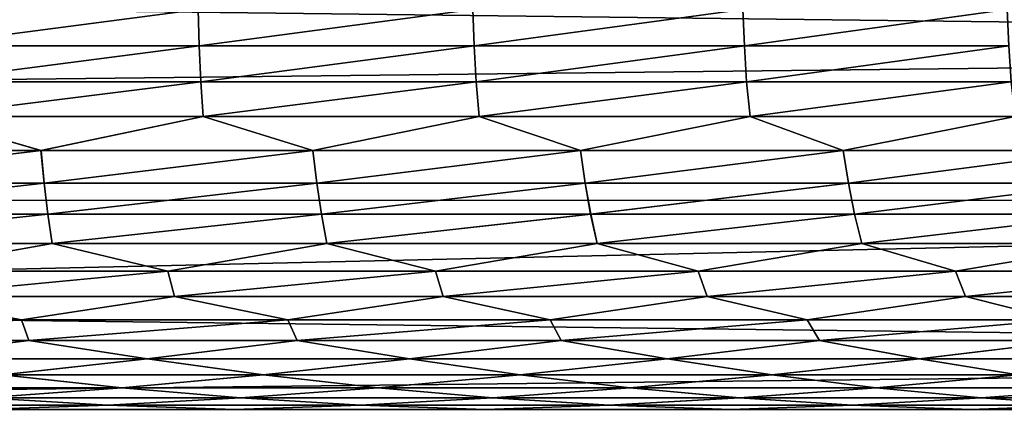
# Model space of a CAD drawing. Header units: millimetres. Extents: x -161 to 161, y -94 to 1149.
# Tile 915 of 1056: x 46.574 to 48.723, y 458.212 to 459.054. Entities that reach past the tile are written whole.
import ezdxf

# ---------------------------------------------------------------- set-up
doc = ezdxf.new("R2010")
doc.units = ezdxf.units.MM
doc.header["$LTSCALE"] = 81.481481
for name, color, linetype in [('43', 7, 'CONTINUOUS'), ('44', 7, 'CONTINUOUS'), ('93', 7, 'CONTINUOUS')]:
    doc.layers.add(name, color=color, linetype=linetype)

msp = doc.modelspace()

# ---------------------------------------------------------------- linework, layer by layer
at = {"layer": '43', "color": 7, "linetype": 'CONTINUOUS', "true_color": 0xaaaaaa}
for points in [[(53, 459.3381, -16.8743), (53, 458.9967, -16.8292), (24.2, 459.3509, -16.8761), (53, 459.3381, -16.8743)], [(24.2, 459.3509, -16.8761), (53, 458.9967, -16.8292), (24.2, 458.673, -16.7799), (24.2, 459.3509, -16.8761)], [(53, 458.9967, -16.8292), (53, 458.657, -16.7772), (24.2, 458.673, -16.7799), (53, 458.9967, -16.8292)], [(53, 458.657, -16.7772), (53, 458.319, -16.7185), (24.2, 458.673, -16.7799), (53, 458.657, -16.7772)], [(24.2, 458.673, -16.7799), (53, 458.319, -16.7185), (24.2, 457.9996, -16.6564), (24.2, 458.673, -16.7799)], [(53, 458.319, -16.7185), (53, 457.9815, -16.6526), (24.2, 457.9996, -16.6564), (53, 458.319, -16.7185)]]:
    msp.add_3dface(points, dxfattribs=at)
at = {"layer": '44', "color": 7, "linetype": 'CONTINUOUS', "true_color": 0xaaaaaa}
for points in [[(24.2, 458.673, 16.7799), (53, 459.3381, 16.8743), (24.2, 459.3509, 16.8761), (24.2, 458.673, 16.7799)], [(53, 458.9967, 16.8292), (53, 459.3381, 16.8743), (24.2, 458.673, 16.7799), (53, 458.9967, 16.8292)], [(53, 458.657, 16.7772), (53, 458.9967, 16.8292), (24.2, 458.673, 16.7799), (53, 458.657, 16.7772)], [(24.2, 457.9996, 16.6564), (53, 458.657, 16.7772), (24.2, 458.673, 16.7799), (24.2, 457.9996, 16.6564)], [(53, 458.319, 16.7185), (53, 458.657, 16.7772), (24.2, 457.9996, 16.6564), (53, 458.319, 16.7185)], [(53, 457.9815, 16.6526), (53, 458.319, 16.7185), (24.2, 457.9996, 16.6564), (53, 457.9815, 16.6526)]]:
    msp.add_3dface(points, dxfattribs=at)
at = {"layer": '93', "color": 7, "linetype": 'CONTINUOUS', "true_color": 0xaaaaaa}
for points in [[(46.355, 459.0765, -10.4033), (46.9634, 459.0765, -10.2762), (46.3569, 458.9971, -10.3896), (46.355, 459.0765, -10.4033)], [(46.3553, 459.0765, 10.4032), (46.357, 458.9971, 10.3896), (46.9636, 459.0765, 10.2762), (46.3553, 459.0765, 10.4032)], [(46.3569, 458.9971, -10.3896), (46.9634, 459.0765, -10.2762), (46.9658, 458.9971, -10.2622), (46.3569, 458.9971, -10.3896)], [(46.357, 458.9971, 10.3896), (46.9659, 458.9971, 10.2621), (46.9636, 459.0765, 10.2762), (46.357, 458.9971, 10.3896)], [(46.9634, 459.0765, -10.2762), (47.5632, 459.0765, -10.1137), (46.9658, 458.9971, -10.2622), (46.9634, 459.0765, -10.2762)], [(46.9636, 459.0765, 10.2762), (46.9659, 458.9971, 10.2621), (47.5635, 459.0765, 10.1136), (46.9636, 459.0765, 10.2762)], [(46.9658, 458.9971, -10.2622), (47.5632, 459.0765, -10.1137), (47.5662, 458.9971, -10.099), (46.9658, 458.9971, -10.2622)], [(46.9659, 458.9971, 10.2621), (47.5662, 458.9971, 10.099), (47.5635, 459.0765, 10.1136), (46.9659, 458.9971, 10.2621)], [(47.5632, 459.0765, -10.1137), (48.1525, 459.0765, -9.9161), (47.5662, 458.9971, -10.099), (47.5632, 459.0765, -10.1137)], [(47.5635, 459.0765, 10.1136), (47.5662, 458.9971, 10.099), (48.1527, 459.0765, 9.916), (47.5635, 459.0765, 10.1136)], [(47.5662, 458.9971, -10.099), (48.1525, 459.0765, -9.9161), (48.1558, 458.9971, -9.9008), (47.5662, 458.9971, -10.099)], [(47.5662, 458.9971, 10.099), (48.1559, 458.9971, 9.9008), (48.1527, 459.0765, 9.916), (47.5662, 458.9971, 10.099)], [(48.1525, 459.0765, -9.9161), (48.7291, 459.0765, -9.6842), (48.1558, 458.9971, -9.9008), (48.1525, 459.0765, -9.9161)], [(48.1527, 459.0765, 9.916), (48.1559, 458.9971, 9.9008), (48.7293, 459.0765, 9.6841), (48.1527, 459.0765, 9.916)], [(48.1558, 458.9971, -9.9008), (48.7291, 459.0765, -9.6842), (48.7328, 458.9971, -9.6682), (48.1558, 458.9971, -9.9008)], [(48.1559, 458.9971, 9.9008), (48.7329, 458.9971, 9.6682), (48.7293, 459.0765, 9.6841), (48.1559, 458.9971, 9.9008)], [(46.3569, 458.9971, -10.3896), (46.9658, 458.9971, -10.2622), (46.3596, 458.9191, -10.3693), (46.3569, 458.9971, -10.3896)], [(46.357, 458.9971, 10.3896), (46.3595, 458.9191, 10.3694), (46.9659, 458.9971, 10.2621), (46.357, 458.9971, 10.3896)], [(46.3595, 458.9191, 10.3694), (46.9692, 458.9191, 10.2413), (46.9659, 458.9971, 10.2621), (46.3595, 458.9191, 10.3694)], [(46.3596, 458.9191, -10.3693), (46.9658, 458.9971, -10.2622), (46.9694, 458.9191, -10.2413), (46.3596, 458.9191, -10.3693)], [(46.9658, 458.9971, -10.2622), (47.5662, 458.9971, -10.099), (46.9694, 458.9191, -10.2413), (46.9658, 458.9971, -10.2622)], [(46.9659, 458.9971, 10.2621), (46.9692, 458.9191, 10.2413), (47.5662, 458.9971, 10.099), (46.9659, 458.9971, 10.2621)], [(46.9692, 458.9191, 10.2413), (47.5703, 458.9191, 10.0774), (47.5662, 458.9971, 10.099), (46.9692, 458.9191, 10.2413)], [(46.9694, 458.9191, -10.2413), (47.5662, 458.9971, -10.099), (47.5705, 458.9191, -10.0774), (46.9694, 458.9191, -10.2413)], [(47.5662, 458.9971, -10.099), (48.1558, 458.9971, -9.9008), (47.5705, 458.9191, -10.0774), (47.5662, 458.9971, -10.099)], [(47.5662, 458.9971, 10.099), (47.5703, 458.9191, 10.0774), (48.1559, 458.9971, 9.9008), (47.5662, 458.9971, 10.099)], [(47.5703, 458.9191, 10.0774), (48.1607, 458.9191, 9.8783), (48.1559, 458.9971, 9.9008), (47.5703, 458.9191, 10.0774)], [(47.5705, 458.9191, -10.0774), (48.1558, 458.9971, -9.9008), (48.1608, 458.9191, -9.8782), (47.5705, 458.9191, -10.0774)], [(48.1558, 458.9971, -9.9008), (48.7328, 458.9971, -9.6682), (48.1608, 458.9191, -9.8782), (48.1558, 458.9971, -9.9008)], [(48.1559, 458.9971, 9.9008), (48.1607, 458.9191, 9.8783), (48.7329, 458.9971, 9.6682), (48.1559, 458.9971, 9.9008)], [(48.1607, 458.9191, 9.8783), (48.7383, 458.9191, 9.6446), (48.7329, 458.9971, 9.6682), (48.1607, 458.9191, 9.8783)], [(48.1608, 458.9191, -9.8782), (48.7328, 458.9971, -9.6682), (48.7384, 458.9191, -9.6445), (48.1608, 458.9191, -9.8782)], [(46.3595, 458.9191, 10.3694), (46.3637, 458.8428, 10.3425), (46.9692, 458.9191, 10.2413), (46.3595, 458.9191, 10.3694)], [(46.3596, 458.9191, -10.3693), (46.9694, 458.9191, -10.2413), (46.3636, 458.8428, -10.3425), (46.3596, 458.9191, -10.3693)], [(46.3636, 458.8428, -10.3425), (46.9694, 458.9191, -10.2413), (46.9746, 458.8428, -10.2136), (46.3636, 458.8428, -10.3425)], [(46.3637, 458.8428, 10.3425), (46.9746, 458.8428, 10.2136), (46.9692, 458.9191, 10.2413), (46.3637, 458.8428, 10.3425)], [(46.9692, 458.9191, 10.2413), (46.9746, 458.8428, 10.2136), (47.5703, 458.9191, 10.0774), (46.9692, 458.9191, 10.2413)], [(46.9694, 458.9191, -10.2413), (47.5705, 458.9191, -10.0774), (46.9746, 458.8428, -10.2136), (46.9694, 458.9191, -10.2413)], [(46.9746, 458.8428, -10.2136), (47.5705, 458.9191, -10.0774), (47.5768, 458.8428, -10.0486), (46.9746, 458.8428, -10.2136)], [(46.9746, 458.8428, 10.2136), (47.5768, 458.8428, 10.0486), (47.5703, 458.9191, 10.0774), (46.9746, 458.8428, 10.2136)], [(47.5703, 458.9191, 10.0774), (47.5768, 458.8428, 10.0486), (48.1607, 458.9191, 9.8783), (47.5703, 458.9191, 10.0774)], [(47.5705, 458.9191, -10.0774), (48.1608, 458.9191, -9.8782), (47.5768, 458.8428, -10.0486), (47.5705, 458.9191, -10.0774)], [(47.5768, 458.8428, -10.0486), (48.1608, 458.9191, -9.8782), (48.1681, 458.8428, -9.8481), (47.5768, 458.8428, -10.0486)], [(47.5768, 458.8428, 10.0486), (48.1682, 458.8428, 9.8481), (48.1607, 458.9191, 9.8783), (47.5768, 458.8428, 10.0486)], [(48.1607, 458.9191, 9.8783), (48.1682, 458.8428, 9.8481), (48.7383, 458.9191, 9.6446), (48.1607, 458.9191, 9.8783)], [(48.1608, 458.9191, -9.8782), (48.7384, 458.9191, -9.6445), (48.1681, 458.8428, -9.8481), (48.1608, 458.9191, -9.8782)], [(48.1681, 458.8428, -9.8481), (48.7384, 458.9191, -9.6445), (48.7465, 458.8428, -9.6129), (48.1681, 458.8428, -9.8481)], [(48.1682, 458.8428, 9.8481), (48.7465, 458.8428, 9.6129), (48.7383, 458.9191, 9.6446), (48.1682, 458.8428, 9.8481)], [(46.0198, 458.7689, -10.3665), (46.3636, 458.8428, -10.3425), (46.6205, 458.7689, -10.2605), (46.0198, 458.7689, -10.3665)], [(46.02, 458.7689, 10.3665), (46.6207, 458.7689, 10.2605), (46.3637, 458.8428, 10.3425), (46.02, 458.7689, 10.3665)], [(46.3636, 458.8428, -10.3425), (46.9746, 458.8428, -10.2136), (46.6205, 458.7689, -10.2605), (46.3636, 458.8428, -10.3425)], [(46.3637, 458.8428, 10.3425), (46.6207, 458.7689, 10.2605), (46.9746, 458.8428, 10.2136), (46.3637, 458.8428, 10.3425)], [(46.6205, 458.7689, -10.2605), (46.9746, 458.8428, -10.2136), (47.214, 458.7689, -10.1197), (46.6205, 458.7689, -10.2605)], [(46.6207, 458.7689, 10.2605), (47.2142, 458.7689, 10.1197), (46.9746, 458.8428, 10.2136), (46.6207, 458.7689, 10.2605)], [(46.9746, 458.8428, -10.2136), (47.5768, 458.8428, -10.0486), (47.214, 458.7689, -10.1197), (46.9746, 458.8428, -10.2136)], [(46.9746, 458.8428, 10.2136), (47.2142, 458.7689, 10.1197), (47.5768, 458.8428, 10.0486), (46.9746, 458.8428, 10.2136)], [(47.214, 458.7689, -10.1197), (47.5768, 458.8428, -10.0486), (47.7984, 458.7689, -9.9446), (47.214, 458.7689, -10.1197)], [(47.2142, 458.7689, 10.1197), (47.7985, 458.7689, 9.9446), (47.5768, 458.8428, 10.0486), (47.2142, 458.7689, 10.1197)], [(47.5768, 458.8428, -10.0486), (48.1681, 458.8428, -9.8481), (47.7984, 458.7689, -9.9446), (47.5768, 458.8428, -10.0486)], [(47.5768, 458.8428, 10.0486), (47.7985, 458.7689, 9.9446), (48.1682, 458.8428, 9.8481), (47.5768, 458.8428, 10.0486)], [(47.7984, 458.7689, -9.9446), (48.1681, 458.8428, -9.8481), (48.3715, 458.7689, -9.7358), (47.7984, 458.7689, -9.9446)], [(47.7985, 458.7689, 9.9446), (48.3717, 458.7689, 9.7358), (48.1682, 458.8428, 9.8481), (47.7985, 458.7689, 9.9446)], [(48.1681, 458.8428, -9.8481), (48.7465, 458.8428, -9.6129), (48.3715, 458.7689, -9.7358), (48.1681, 458.8428, -9.8481)], [(48.1682, 458.8428, 9.8481), (48.3717, 458.7689, 9.7358), (48.7465, 458.8428, 9.6129), (48.1682, 458.8428, 9.8481)], [(48.3715, 458.7689, -9.7358), (48.7465, 458.8428, -9.6129), (48.9316, 458.7689, -9.494), (48.3715, 458.7689, -9.7358)], [(48.3717, 458.7689, 9.7358), (48.9317, 458.7689, 9.4939), (48.7465, 458.8428, 9.6129), (48.3717, 458.7689, 9.7358)], [(46.0198, 458.7689, -10.3665), (46.6205, 458.7689, -10.2605), (46.0246, 458.6978, -10.3278), (46.0198, 458.7689, -10.3665)], [(46.02, 458.7689, 10.3665), (46.0247, 458.6978, 10.3278), (46.6207, 458.7689, 10.2605), (46.02, 458.7689, 10.3665)], [(46.0246, 458.6978, -10.3278), (46.6205, 458.7689, -10.2605), (46.6272, 458.6978, -10.2208), (46.0246, 458.6978, -10.3278)], [(46.0247, 458.6978, 10.3278), (46.6273, 458.6978, 10.2207), (46.6207, 458.7689, 10.2605), (46.0247, 458.6978, 10.3278)], [(46.6205, 458.7689, -10.2605), (47.214, 458.7689, -10.1197), (46.6272, 458.6978, -10.2208), (46.6205, 458.7689, -10.2605)], [(46.6207, 458.7689, 10.2605), (46.6273, 458.6978, 10.2207), (47.2142, 458.7689, 10.1197), (46.6207, 458.7689, 10.2605)], [(46.6272, 458.6978, -10.2208), (47.214, 458.7689, -10.1197), (47.2224, 458.6978, -10.0786), (46.6272, 458.6978, -10.2208)], [(46.6273, 458.6978, 10.2207), (47.2225, 458.6978, 10.0785), (47.2142, 458.7689, 10.1197), (46.6273, 458.6978, 10.2207)], [(47.214, 458.7689, -10.1197), (47.7984, 458.7689, -9.9446), (47.2224, 458.6978, -10.0786), (47.214, 458.7689, -10.1197)], [(47.2142, 458.7689, 10.1197), (47.2225, 458.6978, 10.0785), (47.7985, 458.7689, 9.9446), (47.2142, 458.7689, 10.1197)], [(47.2224, 458.6978, -10.0786), (47.7984, 458.7689, -9.9446), (47.8083, 458.6978, -9.9017), (47.2224, 458.6978, -10.0786)], [(47.2225, 458.6978, 10.0785), (47.8084, 458.6978, 9.9017), (47.7985, 458.7689, 9.9446), (47.2225, 458.6978, 10.0785)], [(47.7984, 458.7689, -9.9446), (48.3715, 458.7689, -9.7358), (47.8083, 458.6978, -9.9017), (47.7984, 458.7689, -9.9446)], [(47.7985, 458.7689, 9.9446), (47.8084, 458.6978, 9.9017), (48.3717, 458.7689, 9.7358), (47.7985, 458.7689, 9.9446)], [(47.8083, 458.6978, -9.9017), (48.3715, 458.7689, -9.7358), (48.3828, 458.6978, -9.6909), (47.8083, 458.6978, -9.9017)], [(47.8084, 458.6978, 9.9017), (48.3829, 458.6978, 9.6908), (48.3717, 458.7689, 9.7358), (47.8084, 458.6978, 9.9017)], [(48.3715, 458.7689, -9.7358), (48.9316, 458.7689, -9.494), (48.3828, 458.6978, -9.6909), (48.3715, 458.7689, -9.7358)], [(48.3717, 458.7689, 9.7358), (48.3829, 458.6978, 9.6908), (48.9317, 458.7689, 9.4939), (48.3717, 458.7689, 9.7358)], [(48.3828, 458.6978, -9.6909), (48.9316, 458.7689, -9.494), (48.944, 458.6978, -9.4467), (48.3828, 458.6978, -9.6909)], [(48.3829, 458.6978, 9.6908), (48.9441, 458.6978, 9.4466), (48.9317, 458.7689, 9.4939), (48.3829, 458.6978, 9.6908)], [(46.0246, 458.6978, -10.3278), (46.6272, 458.6978, -10.2208), (46.0306, 458.6299, -10.2833), (46.0246, 458.6978, -10.3278)], [(46.0247, 458.6978, 10.3278), (46.0306, 458.6299, 10.2833), (46.6273, 458.6978, 10.2207), (46.0247, 458.6978, 10.3278)], [(46.0306, 458.6299, -10.2833), (46.6272, 458.6978, -10.2208), (46.6353, 458.6299, -10.175), (46.0306, 458.6299, -10.2833)], [(46.0306, 458.6299, 10.2833), (46.6354, 458.6299, 10.1749), (46.6273, 458.6978, 10.2207), (46.0306, 458.6299, 10.2833)], [(46.6272, 458.6978, -10.2208), (47.2224, 458.6978, -10.0786), (46.6353, 458.6299, -10.175), (46.6272, 458.6978, -10.2208)], [(46.6273, 458.6978, 10.2207), (46.6354, 458.6299, 10.1749), (47.2225, 458.6978, 10.0785), (46.6273, 458.6978, 10.2207)], [(46.6353, 458.6299, -10.175), (47.2224, 458.6978, -10.0786), (47.2326, 458.6299, -10.0311), (46.6353, 458.6299, -10.175)], [(46.6354, 458.6299, 10.1749), (47.2326, 458.6299, 10.0311), (47.2225, 458.6978, 10.0785), (46.6354, 458.6299, 10.1749)], [(47.2224, 458.6978, -10.0786), (47.8083, 458.6978, -9.9017), (47.2326, 458.6299, -10.0311), (47.2224, 458.6978, -10.0786)], [(47.2225, 458.6978, 10.0785), (47.2326, 458.6299, 10.0311), (47.8084, 458.6978, 9.9017), (47.2225, 458.6978, 10.0785)], [(47.2326, 458.6299, -10.0311), (47.8083, 458.6978, -9.9017), (47.8203, 458.6299, -9.8522), (47.2326, 458.6299, -10.0311)], [(47.2326, 458.6299, 10.0311), (47.8204, 458.6299, 9.8521), (47.8084, 458.6978, 9.9017), (47.2326, 458.6299, 10.0311)], [(47.8083, 458.6978, -9.9017), (48.3828, 458.6978, -9.6909), (47.8203, 458.6299, -9.8522), (47.8083, 458.6978, -9.9017)], [(47.8084, 458.6978, 9.9017), (47.8204, 458.6299, 9.8521), (48.3829, 458.6978, 9.6908), (47.8084, 458.6978, 9.9017)], [(47.8203, 458.6299, -9.8522), (48.3828, 458.6978, -9.6909), (48.3965, 458.6299, -9.6388), (47.8203, 458.6299, -9.8522)], [(47.8204, 458.6299, 9.8521), (48.3965, 458.6299, 9.6388), (48.3829, 458.6978, 9.6908), (47.8204, 458.6299, 9.8521)], [(48.3828, 458.6978, -9.6909), (48.944, 458.6978, -9.4467), (48.3965, 458.6299, -9.6388), (48.3828, 458.6978, -9.6909)], [(48.3829, 458.6978, 9.6908), (48.3965, 458.6299, 9.6388), (48.9441, 458.6978, 9.4466), (48.3829, 458.6978, 9.6908)], [(48.3965, 458.6299, -9.6388), (48.944, 458.6978, -9.4467), (48.959, 458.6299, -9.3918), (48.3965, 458.6299, -9.6388)], [(48.3965, 458.6299, 9.6388), (48.959, 458.6299, 9.3918), (48.9441, 458.6978, 9.4466), (48.3965, 458.6299, 9.6388)], [(46.0306, 458.6299, -10.2833), (46.6353, 458.6299, -10.175), (46.0374, 458.5657, -10.2333), (46.0306, 458.6299, -10.2833)], [(46.0306, 458.6299, 10.2833), (46.0375, 458.5657, 10.2333), (46.6354, 458.6299, 10.1749), (46.0306, 458.6299, 10.2833)], [(46.0374, 458.5657, -10.2333), (46.6353, 458.6299, -10.175), (46.6447, 458.5657, -10.1234), (46.0374, 458.5657, -10.2333)], [(46.0375, 458.5657, 10.2333), (46.6448, 458.5657, 10.1234), (46.6354, 458.6299, 10.1749), (46.0375, 458.5657, 10.2333)], [(46.6353, 458.6299, -10.175), (47.2326, 458.6299, -10.0311), (46.6447, 458.5657, -10.1234), (46.6353, 458.6299, -10.175)], [(46.6354, 458.6299, 10.1749), (46.6448, 458.5657, 10.1234), (47.2326, 458.6299, 10.0311), (46.6354, 458.6299, 10.1749)], [(46.6447, 458.5657, -10.1234), (47.2326, 458.6299, -10.0311), (47.2444, 458.5657, -9.9776), (46.6447, 458.5657, -10.1234)], [(46.6448, 458.5657, 10.1234), (47.2445, 458.5657, 9.9775), (47.2326, 458.6299, 10.0311), (46.6448, 458.5657, 10.1234)], [(47.2326, 458.6299, -10.0311), (47.8203, 458.6299, -9.8522), (47.2444, 458.5657, -9.9776), (47.2326, 458.6299, -10.0311)], [(47.2326, 458.6299, 10.0311), (47.2445, 458.5657, 9.9775), (47.8204, 458.6299, 9.8521), (47.2326, 458.6299, 10.0311)], [(47.2444, 458.5657, -9.9776), (47.8203, 458.6299, -9.8522), (47.8343, 458.5657, -9.7962), (47.2444, 458.5657, -9.9776)], [(47.2445, 458.5657, 9.9775), (47.8344, 458.5657, 9.7962), (47.8204, 458.6299, 9.8521), (47.2445, 458.5657, 9.9775)], [(47.8203, 458.6299, -9.8522), (48.3965, 458.6299, -9.6388), (47.8343, 458.5657, -9.7962), (47.8203, 458.6299, -9.8522)], [(47.8204, 458.6299, 9.8521), (47.8344, 458.5657, 9.7962), (48.3965, 458.6299, 9.6388), (47.8204, 458.6299, 9.8521)], [(47.8343, 458.5657, -9.7962), (48.3965, 458.6299, -9.6388), (48.4124, 458.5657, -9.58), (47.8343, 458.5657, -9.7962)], [(47.8344, 458.5657, 9.7962), (48.4125, 458.5657, 9.58), (48.3965, 458.6299, 9.6388), (47.8344, 458.5657, 9.7962)], [(48.3965, 458.6299, -9.6388), (48.959, 458.6299, -9.3918), (48.4124, 458.5657, -9.58), (48.3965, 458.6299, -9.6388)], [(48.3965, 458.6299, 9.6388), (48.4125, 458.5657, 9.58), (48.959, 458.6299, 9.3918), (48.3965, 458.6299, 9.6388)], [(48.4124, 458.5657, -9.58), (48.959, 458.6299, -9.3918), (48.9765, 458.5657, -9.3297), (48.4124, 458.5657, -9.58)], [(48.4125, 458.5657, 9.58), (48.9766, 458.5657, 9.3297), (48.959, 458.6299, 9.3918), (48.4125, 458.5657, 9.58)], [(46.0374, 458.5657, -10.2333), (46.6447, 458.5657, -10.1234), (46.3056, 458.5056, -10.1351), (46.0374, 458.5657, -10.2333)], [(46.0375, 458.5657, 10.2333), (46.3057, 458.5056, 10.135), (46.6448, 458.5657, 10.1234), (46.0375, 458.5657, 10.2333)], [(46.3056, 458.5056, -10.1351), (46.6447, 458.5657, -10.1234), (46.8977, 458.5056, -10.0115), (46.3056, 458.5056, -10.1351)], [(46.3057, 458.5056, 10.135), (46.8978, 458.5056, 10.0115), (46.6448, 458.5657, 10.1234), (46.3057, 458.5056, 10.135)], [(46.6447, 458.5657, -10.1234), (47.2444, 458.5657, -9.9776), (46.8977, 458.5056, -10.0115), (46.6447, 458.5657, -10.1234)], [(46.6448, 458.5657, 10.1234), (46.8978, 458.5056, 10.0115), (47.2445, 458.5657, 9.9775), (46.6448, 458.5657, 10.1234)], [(46.8977, 458.5056, -10.0115), (47.2444, 458.5657, -9.9776), (47.4816, 458.5056, -9.8534), (46.8977, 458.5056, -10.0115)], [(46.8978, 458.5056, 10.0115), (47.4817, 458.5056, 9.8534), (47.2445, 458.5657, 9.9775), (46.8978, 458.5056, 10.0115)], [(47.2444, 458.5657, -9.9776), (47.8343, 458.5657, -9.7962), (47.4816, 458.5056, -9.8534), (47.2444, 458.5657, -9.9776)], [(47.2445, 458.5657, 9.9775), (47.4817, 458.5056, 9.8534), (47.8344, 458.5657, 9.7962), (47.2445, 458.5657, 9.9775)], [(47.4816, 458.5056, -9.8534), (47.8343, 458.5657, -9.7962), (48.0552, 458.5056, -9.6613), (47.4816, 458.5056, -9.8534)], [(47.4817, 458.5056, 9.8534), (48.0553, 458.5056, 9.6612), (47.8344, 458.5657, 9.7962), (47.4817, 458.5056, 9.8534)], [(47.8343, 458.5657, -9.7962), (48.4124, 458.5657, -9.58), (48.0552, 458.5056, -9.6613), (47.8343, 458.5657, -9.7962)], [(47.8344, 458.5657, 9.7962), (48.0553, 458.5056, 9.6612), (48.4125, 458.5657, 9.58), (47.8344, 458.5657, 9.7962)], [(48.0552, 458.5056, -9.6613), (48.4124, 458.5657, -9.58), (48.6165, 458.5056, -9.4358), (48.0552, 458.5056, -9.6613)], [(48.0553, 458.5056, 9.6612), (48.6166, 458.5056, 9.4357), (48.4125, 458.5657, 9.58), (48.0553, 458.5056, 9.6612)], [(48.4124, 458.5657, -9.58), (48.9765, 458.5657, -9.3297), (48.6165, 458.5056, -9.4358), (48.4124, 458.5657, -9.58)], [(48.4125, 458.5657, 9.58), (48.6166, 458.5056, 9.4357), (48.9766, 458.5657, 9.3297), (48.4125, 458.5657, 9.58)], [(48.6165, 458.5056, -9.4358), (48.9765, 458.5657, -9.3297), (49.1635, 458.5056, -9.1777), (48.6165, 458.5056, -9.4358)], [(48.6166, 458.5056, 9.4357), (49.1636, 458.5056, 9.1777), (48.9766, 458.5657, 9.3297), (48.6166, 458.5056, 9.4357)], [(46.3056, 458.5056, -10.1351), (46.8977, 458.5056, -10.0115), (46.3163, 458.45, -10.0741), (46.3056, 458.5056, -10.1351)], [(46.3057, 458.5056, 10.135), (46.3162, 458.45, 10.0741), (46.8978, 458.5056, 10.0115), (46.3057, 458.5056, 10.135)], [(46.3162, 458.45, 10.0741), (46.9117, 458.45, 9.9483), (46.8978, 458.5056, 10.0115), (46.3162, 458.45, 10.0741)], [(46.3163, 458.45, -10.0741), (46.8977, 458.5056, -10.0115), (46.9117, 458.45, -9.9483), (46.3163, 458.45, -10.0741)], [(46.8977, 458.5056, -10.0115), (47.4816, 458.5056, -9.8534), (46.9117, 458.45, -9.9483), (46.8977, 458.5056, -10.0115)], [(46.8978, 458.5056, 10.0115), (46.9117, 458.45, 9.9483), (47.4817, 458.5056, 9.8534), (46.8978, 458.5056, 10.0115)], [(46.9117, 458.45, -9.9483), (47.4816, 458.5056, -9.8534), (47.4986, 458.45, -9.7875), (46.9117, 458.45, -9.9483)], [(46.9117, 458.45, 9.9483), (47.4986, 458.45, 9.7875), (47.4817, 458.5056, 9.8534), (46.9117, 458.45, 9.9483)], [(47.4816, 458.5056, -9.8534), (48.0552, 458.5056, -9.6613), (47.4986, 458.45, -9.7875), (47.4816, 458.5056, -9.8534)], [(47.4817, 458.5056, 9.8534), (47.4986, 458.45, 9.7875), (48.0553, 458.5056, 9.6612), (47.4817, 458.5056, 9.8534)], [(47.4986, 458.45, -9.7875), (48.0552, 458.5056, -9.6613), (48.0749, 458.45, -9.592), (47.4986, 458.45, -9.7875)], [(47.4986, 458.45, 9.7875), (48.0749, 458.45, 9.592), (48.0553, 458.5056, 9.6612), (47.4986, 458.45, 9.7875)], [(48.0552, 458.5056, -9.6613), (48.6165, 458.5056, -9.4358), (48.0749, 458.45, -9.592), (48.0552, 458.5056, -9.6613)], [(48.0553, 458.5056, 9.6612), (48.0749, 458.45, 9.592), (48.6166, 458.5056, 9.4357), (48.0553, 458.5056, 9.6612)], [(48.0749, 458.45, -9.592), (48.6165, 458.5056, -9.4358), (48.6385, 458.45, -9.3626), (48.0749, 458.45, -9.592)], [(48.0749, 458.45, 9.592), (48.6386, 458.45, 9.3626), (48.6166, 458.5056, 9.4357), (48.0749, 458.45, 9.592)], [(48.6165, 458.5056, -9.4358), (49.1635, 458.5056, -9.1777), (48.6385, 458.45, -9.3626), (48.6165, 458.5056, -9.4358)], [(48.6166, 458.5056, 9.4357), (48.6386, 458.45, 9.3626), (49.1636, 458.5056, 9.1777), (48.6166, 458.5056, 9.4357)], [(48.6385, 458.45, -9.3626), (49.1635, 458.5056, -9.1777), (49.1876, 458.45, -9.1001), (48.6385, 458.45, -9.3626)], [(48.6386, 458.45, 9.3626), (49.1876, 458.45, 9.1001), (49.1636, 458.5056, 9.1777), (48.6386, 458.45, 9.3626)], [(45.9895, 458.3993, -10.0644), (46.3163, 458.45, -10.0741), (46.578, 458.3993, -9.9596), (45.9895, 458.3993, -10.0644)], [(45.9895, 458.3993, 10.0644), (46.578, 458.3993, 9.9596), (46.3162, 458.45, 10.0741), (45.9895, 458.3993, 10.0644)], [(46.3162, 458.45, 10.0741), (46.578, 458.3993, 9.9596), (46.9117, 458.45, 9.9483), (46.3162, 458.45, 10.0741)], [(46.3163, 458.45, -10.0741), (46.9117, 458.45, -9.9483), (46.578, 458.3993, -9.9596), (46.3163, 458.45, -10.0741)], [(46.578, 458.3993, -9.9596), (46.9117, 458.45, -9.9483), (47.1594, 458.3993, -9.8203), (46.578, 458.3993, -9.9596)], [(46.578, 458.3993, 9.9596), (47.1594, 458.3993, 9.8203), (46.9117, 458.45, 9.9483), (46.578, 458.3993, 9.9596)], [(46.9117, 458.45, -9.9483), (47.4986, 458.45, -9.7875), (47.1594, 458.3993, -9.8203), (46.9117, 458.45, -9.9483)], [(46.9117, 458.45, 9.9483), (47.1594, 458.3993, 9.8203), (47.4986, 458.45, 9.7875), (46.9117, 458.45, 9.9483)], [(47.1594, 458.3993, -9.8203), (47.4986, 458.45, -9.7875), (47.7316, 458.3993, -9.6472), (47.1594, 458.3993, -9.8203)], [(47.1594, 458.3993, 9.8203), (47.7316, 458.3993, 9.6472), (47.4986, 458.45, 9.7875), (47.1594, 458.3993, 9.8203)], [(47.4986, 458.45, -9.7875), (48.0749, 458.45, -9.592), (47.7316, 458.3993, -9.6472), (47.4986, 458.45, -9.7875)], [(47.4986, 458.45, 9.7875), (47.7316, 458.3993, 9.6472), (48.0749, 458.45, 9.592), (47.4986, 458.45, 9.7875)], [(47.7316, 458.3993, -9.6472), (48.0749, 458.45, -9.592), (48.2927, 458.3993, -9.4407), (47.7316, 458.3993, -9.6472)], [(47.7316, 458.3993, 9.6472), (48.2926, 458.3993, 9.4407), (48.0749, 458.45, 9.592), (47.7316, 458.3993, 9.6472)], [(48.0749, 458.45, -9.592), (48.6385, 458.45, -9.3626), (48.2927, 458.3993, -9.4407), (48.0749, 458.45, -9.592)], [(48.0749, 458.45, 9.592), (48.2926, 458.3993, 9.4407), (48.6386, 458.45, 9.3626), (48.0749, 458.45, 9.592)], [(48.2926, 458.3993, 9.4407), (48.8406, 458.3993, 9.2017), (48.6386, 458.45, 9.3626), (48.2926, 458.3993, 9.4407)], [(48.2927, 458.3993, -9.4407), (48.6385, 458.45, -9.3626), (48.8406, 458.3993, -9.2017), (48.2927, 458.3993, -9.4407)], [(48.6385, 458.45, -9.3626), (49.1876, 458.45, -9.1001), (48.8406, 458.3993, -9.2017), (48.6385, 458.45, -9.3626)], [(48.6386, 458.45, 9.3626), (48.8406, 458.3993, 9.2017), (49.1876, 458.45, 9.1001), (48.6386, 458.45, 9.3626)], [(45.9895, 458.3993, -10.0644), (46.578, 458.3993, -9.9596), (46.0012, 458.3537, -9.9957), (45.9895, 458.3993, -10.0644)], [(45.9895, 458.3993, 10.0644), (46.0012, 458.3537, 9.9957), (46.578, 458.3993, 9.9596), (45.9895, 458.3993, 10.0644)], [(46.0012, 458.3537, -9.9957), (46.578, 458.3993, -9.9596), (46.5941, 458.3537, -9.8885), (46.0012, 458.3537, -9.9957)], [(46.0012, 458.3537, 9.9957), (46.5941, 458.3537, 9.8885), (46.578, 458.3993, 9.9596), (46.0012, 458.3537, 9.9957)], [(46.578, 458.3993, -9.9596), (47.1594, 458.3993, -9.8203), (46.5941, 458.3537, -9.8885), (46.578, 458.3993, -9.9596)], [(46.578, 458.3993, 9.9596), (46.5941, 458.3537, 9.8885), (47.1594, 458.3993, 9.8203), (46.578, 458.3993, 9.9596)], [(46.5941, 458.3537, -9.8885), (47.1594, 458.3993, -9.8203), (47.1796, 458.3537, -9.7461), (46.5941, 458.3537, -9.8885)], [(46.5941, 458.3537, 9.8885), (47.1796, 458.3537, 9.7461), (47.1594, 458.3993, 9.8203), (46.5941, 458.3537, 9.8885)], [(47.1594, 458.3993, -9.8203), (47.7316, 458.3993, -9.6472), (47.1796, 458.3537, -9.7461), (47.1594, 458.3993, -9.8203)], [(47.1594, 458.3993, 9.8203), (47.1796, 458.3537, 9.7461), (47.7316, 458.3993, 9.6472), (47.1594, 458.3993, 9.8203)], [(47.1796, 458.3537, -9.7461), (47.7316, 458.3993, -9.6472), (47.7556, 458.3537, -9.5691), (47.1796, 458.3537, -9.7461)], [(47.1796, 458.3537, 9.7461), (47.7556, 458.3537, 9.5691), (47.7316, 458.3993, 9.6472), (47.1796, 458.3537, 9.7461)], [(47.7316, 458.3993, -9.6472), (48.2927, 458.3993, -9.4407), (47.7556, 458.3537, -9.5691), (47.7316, 458.3993, -9.6472)], [(47.7316, 458.3993, 9.6472), (47.7556, 458.3537, 9.5691), (48.2926, 458.3993, 9.4407), (47.7316, 458.3993, 9.6472)], [(47.7556, 458.3537, -9.5691), (48.2927, 458.3993, -9.4407), (48.32, 458.3537, -9.3581), (47.7556, 458.3537, -9.5691)], [(47.7556, 458.3537, 9.5691), (48.32, 458.3537, 9.3581), (48.2926, 458.3993, 9.4407), (47.7556, 458.3537, 9.5691)], [(48.2926, 458.3993, 9.4407), (48.32, 458.3537, 9.3581), (48.8406, 458.3993, 9.2017), (48.2926, 458.3993, 9.4407)], [(48.2927, 458.3993, -9.4407), (48.8406, 458.3993, -9.2017), (48.32, 458.3537, -9.3581), (48.2927, 458.3993, -9.4407)], [(48.32, 458.3537, -9.3581), (48.8406, 458.3993, -9.2017), (48.8709, 458.3537, -9.1139), (48.32, 458.3537, -9.3581)], [(48.32, 458.3537, 9.3581), (48.8709, 458.3537, 9.1138), (48.8406, 458.3993, 9.2017), (48.32, 458.3537, 9.3581)], [(46.0012, 458.3537, -9.9957), (46.5941, 458.3537, -9.8885), (46.2716, 458.3136, -9.8804), (46.0012, 458.3537, -9.9957)], [(46.0012, 458.3537, 9.9957), (46.2714, 458.3136, 9.8805), (46.5941, 458.3537, 9.8885), (46.0012, 458.3537, 9.9957)], [(46.2714, 458.3136, 9.8805), (46.8523, 458.3136, 9.7585), (46.5941, 458.3537, 9.8885), (46.2714, 458.3136, 9.8805)], [(46.2716, 458.3136, -9.8804), (46.5941, 458.3537, -9.8885), (46.8525, 458.3136, -9.7585), (46.2716, 458.3136, -9.8804)], [(46.5941, 458.3537, -9.8885), (47.1796, 458.3537, -9.7461), (46.8525, 458.3136, -9.7585), (46.5941, 458.3537, -9.8885)], [(46.5941, 458.3537, 9.8885), (46.8523, 458.3136, 9.7585), (47.1796, 458.3537, 9.7461), (46.5941, 458.3537, 9.8885)], [(46.8523, 458.3136, 9.7585), (47.4249, 458.3136, 9.6024), (47.1796, 458.3537, 9.7461), (46.8523, 458.3136, 9.7585)], [(46.8525, 458.3136, -9.7585), (47.1796, 458.3537, -9.7461), (47.4252, 458.3136, -9.6023), (46.8525, 458.3136, -9.7585)], [(47.1796, 458.3537, -9.7461), (47.7556, 458.3537, -9.5691), (47.4252, 458.3136, -9.6023), (47.1796, 458.3537, -9.7461)], [(47.1796, 458.3537, 9.7461), (47.4249, 458.3136, 9.6024), (47.7556, 458.3537, 9.5691), (47.1796, 458.3537, 9.7461)], [(47.4249, 458.3136, 9.6024), (47.9874, 458.3136, 9.4128), (47.7556, 458.3537, 9.5691), (47.4249, 458.3136, 9.6024)], [(47.4252, 458.3136, -9.6023), (47.7556, 458.3537, -9.5691), (47.9876, 458.3136, -9.4127), (47.4252, 458.3136, -9.6023)], [(47.7556, 458.3537, -9.5691), (48.32, 458.3537, -9.3581), (47.9876, 458.3136, -9.4127), (47.7556, 458.3537, -9.5691)], [(47.7556, 458.3537, 9.5691), (47.9874, 458.3136, 9.4128), (48.32, 458.3537, 9.3581), (47.7556, 458.3537, 9.5691)], [(47.9874, 458.3136, 9.4128), (48.5376, 458.3136, 9.1902), (48.32, 458.3537, 9.3581), (47.9874, 458.3136, 9.4128)], [(47.9876, 458.3136, -9.4127), (48.32, 458.3537, -9.3581), (48.5379, 458.3136, -9.1901), (47.9876, 458.3136, -9.4127)], [(48.32, 458.3537, -9.3581), (48.8709, 458.3537, -9.1139), (48.5379, 458.3136, -9.1901), (48.32, 458.3537, -9.3581)], [(48.32, 458.3537, 9.3581), (48.5376, 458.3136, 9.1902), (48.8709, 458.3537, 9.1138), (48.32, 458.3537, 9.3581)], [(48.5376, 458.3136, 9.1902), (49.0737, 458.3136, 8.9355), (48.8709, 458.3537, 9.1138), (48.5376, 458.3136, 9.1902)], [(48.5379, 458.3136, -9.1901), (48.8709, 458.3537, -9.1139), (49.074, 458.3136, -8.9353), (48.5379, 458.3136, -9.1901)], [(46.2714, 458.3136, 9.8805), (46.5364, 458.2793, 9.755), (46.8523, 458.3136, 9.7585), (46.2714, 458.3136, 9.8805)], [(46.2716, 458.3136, -9.8804), (46.8525, 458.3136, -9.7585), (46.536, 458.2793, -9.7551), (46.2716, 458.3136, -9.8804)], [(46.536, 458.2793, -9.7551), (46.8525, 458.3136, -9.7585), (47.1057, 458.2793, -9.6186), (46.536, 458.2793, -9.7551)], [(46.5364, 458.2793, 9.755), (47.1061, 458.2793, 9.6185), (46.8523, 458.3136, 9.7585), (46.5364, 458.2793, 9.755)], [(46.8523, 458.3136, 9.7585), (47.1061, 458.2793, 9.6185), (47.4249, 458.3136, 9.6024), (46.8523, 458.3136, 9.7585)], [(46.8525, 458.3136, -9.7585), (47.4252, 458.3136, -9.6023), (47.1057, 458.2793, -9.6186), (46.8525, 458.3136, -9.7585)], [(47.1057, 458.2793, -9.6186), (47.4252, 458.3136, -9.6023), (47.6664, 458.2793, -9.4488), (47.1057, 458.2793, -9.6186)], [(47.1061, 458.2793, 9.6185), (47.6667, 458.2793, 9.4487), (47.4249, 458.3136, 9.6024), (47.1061, 458.2793, 9.6185)], [(47.4249, 458.3136, 9.6024), (47.6667, 458.2793, 9.4487), (47.9874, 458.3136, 9.4128), (47.4249, 458.3136, 9.6024)], [(47.4252, 458.3136, -9.6023), (47.9876, 458.3136, -9.4127), (47.6664, 458.2793, -9.4488), (47.4252, 458.3136, -9.6023)], [(47.6664, 458.2793, -9.4488), (47.9876, 458.3136, -9.4127), (48.2161, 458.2793, -9.2465), (47.6664, 458.2793, -9.4488)], [(47.6667, 458.2793, 9.4487), (48.2165, 458.2793, 9.2463), (47.9874, 458.3136, 9.4128), (47.6667, 458.2793, 9.4487)], [(47.9874, 458.3136, 9.4128), (48.2165, 458.2793, 9.2463), (48.5376, 458.3136, 9.1902), (47.9874, 458.3136, 9.4128)], [(47.9876, 458.3136, -9.4127), (48.5379, 458.3136, -9.1901), (48.2161, 458.2793, -9.2465), (47.9876, 458.3136, -9.4127)], [(48.2161, 458.2793, -9.2465), (48.5379, 458.3136, -9.1901), (48.753, 458.2793, -9.0121), (48.2161, 458.2793, -9.2465)], [(48.2165, 458.2793, 9.2463), (48.7533, 458.2793, 9.012), (48.5376, 458.3136, 9.1902), (48.2165, 458.2793, 9.2463)], [(48.5376, 458.3136, 9.1902), (48.7533, 458.2793, 9.012), (49.0737, 458.3136, 8.9355), (48.5376, 458.3136, 9.1902)], [(48.5379, 458.3136, -9.1901), (49.074, 458.3136, -8.9353), (48.753, 458.2793, -9.0121), (48.5379, 458.3136, -9.1901)], [(46.2296, 458.2509, 9.7376), (46.7968, 458.2509, 9.6196), (46.5364, 458.2793, 9.755), (46.2296, 458.2509, 9.7376)], [(46.2298, 458.2509, -9.7376), (46.536, 458.2793, -9.7551), (46.797, 458.2509, -9.6196), (46.2298, 458.2509, -9.7376)], [(46.536, 458.2793, -9.7551), (47.1057, 458.2793, -9.6186), (46.797, 458.2509, -9.6196), (46.536, 458.2793, -9.7551)], [(46.5364, 458.2793, 9.755), (46.7968, 458.2509, 9.6196), (47.1061, 458.2793, 9.6185), (46.5364, 458.2793, 9.755)], [(46.7968, 458.2509, 9.6196), (47.3562, 458.2509, 9.4686), (47.1061, 458.2793, 9.6185), (46.7968, 458.2509, 9.6196)], [(46.797, 458.2509, -9.6196), (47.1057, 458.2793, -9.6186), (47.3564, 458.2509, -9.4685), (46.797, 458.2509, -9.6196)], [(47.1057, 458.2793, -9.6186), (47.6664, 458.2793, -9.4488), (47.3564, 458.2509, -9.4685), (47.1057, 458.2793, -9.6186)], [(47.1061, 458.2793, 9.6185), (47.3562, 458.2509, 9.4686), (47.6667, 458.2793, 9.4487), (47.1061, 458.2793, 9.6185)], [(47.3562, 458.2509, 9.4686), (47.9058, 458.2509, 9.2851), (47.6667, 458.2793, 9.4487), (47.3562, 458.2509, 9.4686)], [(47.3564, 458.2509, -9.4685), (47.6664, 458.2793, -9.4488), (47.906, 458.2509, -9.285), (47.3564, 458.2509, -9.4685)], [(47.6664, 458.2793, -9.4488), (48.2161, 458.2793, -9.2465), (47.906, 458.2509, -9.285), (47.6664, 458.2793, -9.4488)], [(47.6667, 458.2793, 9.4487), (47.9058, 458.2509, 9.2851), (48.2165, 458.2793, 9.2463), (47.6667, 458.2793, 9.4487)], [(47.9058, 458.2509, 9.2851), (48.4437, 458.2509, 9.0697), (48.2165, 458.2793, 9.2463), (47.9058, 458.2509, 9.2851)], [(47.906, 458.2509, -9.285), (48.2161, 458.2793, -9.2465), (48.4438, 458.2509, -9.0696), (47.906, 458.2509, -9.285)], [(48.2161, 458.2793, -9.2465), (48.753, 458.2793, -9.0121), (48.4438, 458.2509, -9.0696), (48.2161, 458.2793, -9.2465)], [(48.2165, 458.2793, 9.2463), (48.4437, 458.2509, 9.0697), (48.7533, 458.2793, 9.012), (48.2165, 458.2793, 9.2463)], [(48.4437, 458.2509, 9.0697), (48.968, 458.2509, 8.8232), (48.7533, 458.2793, 9.012), (48.4437, 458.2509, 9.0697)], [(48.4438, 458.2509, -9.0696), (48.753, 458.2793, -9.0121), (48.9682, 458.2509, -8.8231), (48.4438, 458.2509, -9.0696)], [(46.2296, 458.2509, 9.7376), (46.4969, 458.2287, 9.6074), (46.7968, 458.2509, 9.6196), (46.2296, 458.2509, 9.7376)], [(46.2298, 458.2509, -9.7376), (46.797, 458.2509, -9.6196), (46.4974, 458.2287, -9.6073), (46.2298, 458.2509, -9.7376)], [(46.4969, 458.2287, 9.6074), (47.0558, 458.2287, 9.474), (46.7968, 458.2509, 9.6196), (46.4969, 458.2287, 9.6074)], [(46.4974, 458.2287, -9.6073), (46.797, 458.2509, -9.6196), (47.0563, 458.2287, -9.4739), (46.4974, 458.2287, -9.6073)], [(46.7968, 458.2509, 9.6196), (47.0558, 458.2287, 9.474), (47.3562, 458.2509, 9.4686), (46.7968, 458.2509, 9.6196)], [(46.797, 458.2509, -9.6196), (47.3564, 458.2509, -9.4685), (47.0563, 458.2287, -9.4739), (46.797, 458.2509, -9.6196)], [(47.0558, 458.2287, 9.474), (47.606, 458.2287, 9.3082), (47.3562, 458.2509, 9.4686), (47.0558, 458.2287, 9.474)], [(47.0563, 458.2287, -9.4739), (47.3564, 458.2509, -9.4685), (47.6064, 458.2287, -9.308), (47.0563, 458.2287, -9.4739)], [(47.3562, 458.2509, 9.4686), (47.606, 458.2287, 9.3082), (47.9058, 458.2509, 9.2851), (47.3562, 458.2509, 9.4686)], [(47.3564, 458.2509, -9.4685), (47.906, 458.2509, -9.285), (47.6064, 458.2287, -9.308), (47.3564, 458.2509, -9.4685)], [(47.606, 458.2287, 9.3082), (48.1455, 458.2287, 9.1104), (47.9058, 458.2509, 9.2851), (47.606, 458.2287, 9.3082)], [(47.6064, 458.2287, -9.308), (47.906, 458.2509, -9.285), (48.1459, 458.2287, -9.1102), (47.6064, 458.2287, -9.308)], [(47.9058, 458.2509, 9.2851), (48.1455, 458.2287, 9.1104), (48.4437, 458.2509, 9.0697), (47.9058, 458.2509, 9.2851)], [(47.906, 458.2509, -9.285), (48.4438, 458.2509, -9.0696), (48.1459, 458.2287, -9.1102), (47.906, 458.2509, -9.285)], [(48.1455, 458.2287, 9.1104), (48.6724, 458.2287, 8.8814), (48.4437, 458.2509, 9.0697), (48.1455, 458.2287, 9.1104)], [(48.1459, 458.2287, -9.1102), (48.4438, 458.2509, -9.0696), (48.6729, 458.2287, -8.8812), (48.1459, 458.2287, -9.1102)], [(48.4437, 458.2509, 9.0697), (48.6724, 458.2287, 8.8814), (48.968, 458.2509, 8.8232), (48.4437, 458.2509, 9.0697)], [(48.4438, 458.2509, -9.0696), (48.9682, 458.2509, -8.8231), (48.6729, 458.2287, -8.8812), (48.4438, 458.2509, -9.0696)], [(48.6724, 458.2287, 8.8814), (49.1851, 458.2287, 8.622), (48.968, 458.2509, 8.8232), (48.6724, 458.2287, 8.8814)], [(48.6729, 458.2287, -8.8812), (48.9682, 458.2509, -8.8231), (49.1856, 458.2287, -8.6217), (48.6729, 458.2287, -8.8812)], [(46.2065, 458.2127, 9.5831), (46.7662, 458.2127, 9.4664), (46.4969, 458.2287, 9.6074), (46.2065, 458.2127, 9.5831)], [(46.2067, 458.2127, -9.5831), (46.4974, 458.2287, -9.6073), (46.7664, 458.2127, -9.4663), (46.2067, 458.2127, -9.5831)], [(46.4969, 458.2287, 9.6074), (46.7662, 458.2127, 9.4664), (47.0558, 458.2287, 9.474), (46.4969, 458.2287, 9.6074)], [(46.4974, 458.2287, -9.6073), (47.0563, 458.2287, -9.4739), (46.7664, 458.2127, -9.4663), (46.4974, 458.2287, -9.6073)], [(46.7662, 458.2127, 9.4664), (47.3181, 458.2127, 9.317), (47.0558, 458.2287, 9.474), (46.7662, 458.2127, 9.4664)], [(46.7664, 458.2127, -9.4663), (47.0563, 458.2287, -9.4739), (47.3183, 458.2127, -9.3169), (46.7664, 458.2127, -9.4663)], [(47.0558, 458.2287, 9.474), (47.3181, 458.2127, 9.317), (47.606, 458.2287, 9.3082), (47.0558, 458.2287, 9.474)], [(47.0563, 458.2287, -9.4739), (47.6064, 458.2287, -9.308), (47.3183, 458.2127, -9.3169), (47.0563, 458.2287, -9.4739)], [(47.3181, 458.2127, 9.317), (47.8603, 458.2127, 9.1354), (47.606, 458.2287, 9.3082), (47.3181, 458.2127, 9.317)], [(47.3183, 458.2127, -9.3169), (47.6064, 458.2287, -9.308), (47.8605, 458.2127, -9.1354), (47.3183, 458.2127, -9.3169)], [(47.606, 458.2287, 9.3082), (47.8603, 458.2127, 9.1354), (48.1455, 458.2287, 9.1104), (47.606, 458.2287, 9.3082)], [(47.6064, 458.2287, -9.308), (48.1459, 458.2287, -9.1102), (47.8605, 458.2127, -9.1354), (47.6064, 458.2287, -9.308)], [(47.8603, 458.2127, 9.1354), (48.3908, 458.2127, 8.9224), (48.1455, 458.2287, 9.1104), (47.8603, 458.2127, 9.1354)], [(47.8605, 458.2127, -9.1354), (48.1459, 458.2287, -9.1102), (48.3911, 458.2127, -8.9223), (47.8605, 458.2127, -9.1354)], [(48.1455, 458.2287, 9.1104), (48.3908, 458.2127, 8.9224), (48.6724, 458.2287, 8.8814), (48.1455, 458.2287, 9.1104)], [(48.1459, 458.2287, -9.1102), (48.6729, 458.2287, -8.8812), (48.3911, 458.2127, -8.9223), (48.1459, 458.2287, -9.1102)], [(48.3908, 458.2127, 8.9224), (48.908, 458.2127, 8.6786), (48.6724, 458.2287, 8.8814), (48.3908, 458.2127, 8.9224)], [(48.3911, 458.2127, -8.9223), (48.6729, 458.2287, -8.8812), (48.9083, 458.2127, -8.6784), (48.3911, 458.2127, -8.9223)], [(48.6724, 458.2287, 8.8814), (48.908, 458.2127, 8.6786), (49.1851, 458.2287, 8.622), (48.6724, 458.2287, 8.8814)], [(48.6729, 458.2287, -8.8812), (49.1856, 458.2287, -8.6217), (48.9083, 458.2127, -8.6784), (48.6729, 458.2287, -8.8812)], [(46.2065, 458.2127, 9.5831), (46.4878, 458.2031, 9.4471), (46.7662, 458.2127, 9.4664), (46.2065, 458.2127, 9.5831)], [(46.2067, 458.2127, -9.5831), (46.7664, 458.2127, -9.4663), (46.4872, 458.2031, -9.4472), (46.2067, 458.2127, -9.5831)], [(46.4872, 458.2031, -9.4472), (46.7664, 458.2127, -9.4663), (47.043, 458.2031, -9.313), (46.4872, 458.2031, -9.4472)], [(46.4878, 458.2031, 9.4471), (47.0436, 458.2031, 9.3129), (46.7662, 458.2127, 9.4664), (46.4878, 458.2031, 9.4471)], [(46.7662, 458.2127, 9.4664), (47.0436, 458.2031, 9.3129), (47.3181, 458.2127, 9.317), (46.7662, 458.2127, 9.4664)], [(46.7664, 458.2127, -9.4663), (47.3183, 458.2127, -9.3169), (47.043, 458.2031, -9.313), (46.7664, 458.2127, -9.4663)], [(47.043, 458.2031, -9.313), (47.3183, 458.2127, -9.3169), (47.5899, 458.2031, -9.1461), (47.043, 458.2031, -9.313)], [(47.0436, 458.2031, 9.3129), (47.5905, 458.2031, 9.1459), (47.3181, 458.2127, 9.317), (47.0436, 458.2031, 9.3129)], [(47.3181, 458.2127, 9.317), (47.5905, 458.2031, 9.1459), (47.8603, 458.2127, 9.1354), (47.3181, 458.2127, 9.317)], [(47.3183, 458.2127, -9.3169), (47.8605, 458.2127, -9.1354), (47.5899, 458.2031, -9.1461), (47.3183, 458.2127, -9.3169)], [(47.5899, 458.2031, -9.1461), (47.8605, 458.2127, -9.1354), (48.1259, 458.2031, -8.9472), (47.5899, 458.2031, -9.1461)], [(47.5905, 458.2031, 9.1459), (48.1265, 458.2031, 8.9469), (47.8603, 458.2127, 9.1354), (47.5905, 458.2031, 9.1459)], [(47.8603, 458.2127, 9.1354), (48.1265, 458.2031, 8.9469), (48.3908, 458.2127, 8.9224), (47.8603, 458.2127, 9.1354)], [(47.8605, 458.2127, -9.1354), (48.3911, 458.2127, -8.9223), (48.1259, 458.2031, -8.9472), (47.8605, 458.2127, -9.1354)], [(48.1259, 458.2031, -8.9472), (48.3911, 458.2127, -8.9223), (48.6493, 458.2031, -8.7168), (48.1259, 458.2031, -8.9472)], [(48.1265, 458.2031, 8.9469), (48.6498, 458.2031, 8.7166), (48.3908, 458.2127, 8.9224), (48.1265, 458.2031, 8.9469)], [(48.3908, 458.2127, 8.9224), (48.6498, 458.2031, 8.7166), (48.908, 458.2127, 8.6786), (48.3908, 458.2127, 8.9224)], [(48.3911, 458.2127, -8.9223), (48.9083, 458.2127, -8.6784), (48.6493, 458.2031, -8.7168), (48.3911, 458.2127, -8.9223)], [(48.6493, 458.2031, -8.7168), (48.9083, 458.2127, -8.6784), (49.158, 458.2031, -8.4559), (48.6493, 458.2031, -8.7168)], [(48.6498, 458.2031, 8.7166), (49.1586, 458.2031, 8.4556), (48.908, 458.2127, 8.6786), (48.6498, 458.2031, 8.7166)]]:
    msp.add_3dface(points, dxfattribs=at)

doc.saveas('drawing.dxf')
